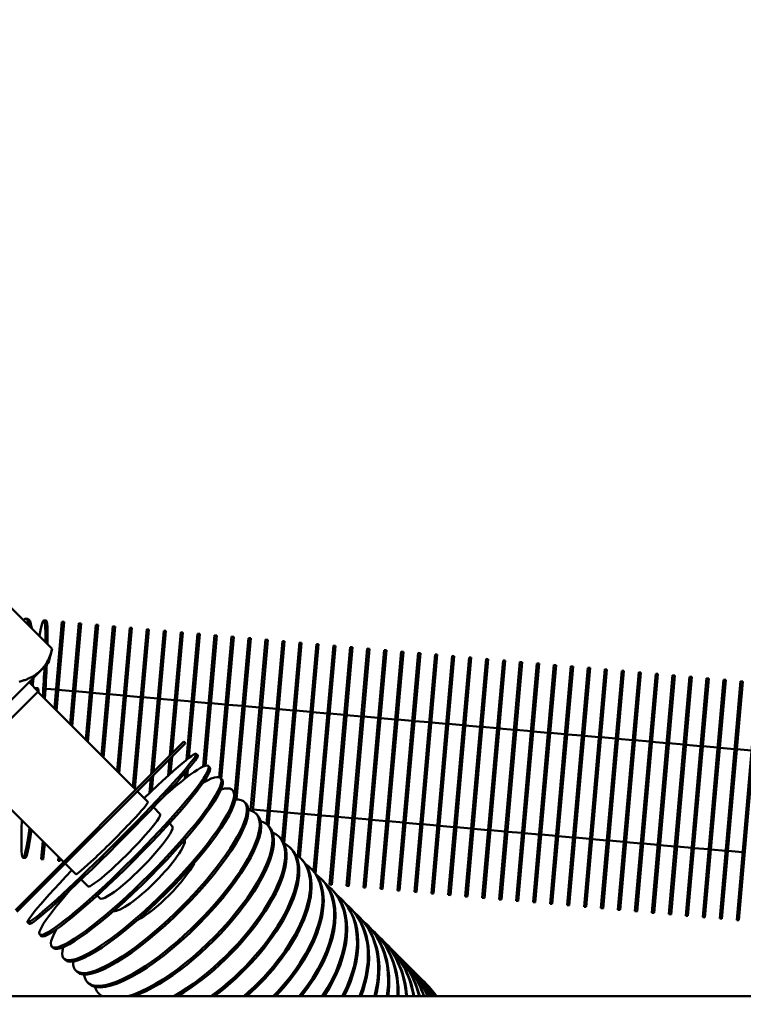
# Model space of a CAD drawing. Header units: inches. Extents: x 1 to 271, y 5 to 171.
# Tile 293 of 334: x 135 to 140, y 145 to 152. Entities that reach past the tile are written whole.
import ezdxf

# ---------------------------------------------------------------- set-up
doc = ezdxf.new("R2010")
doc.units = ezdxf.units.IN
doc.header["$LTSCALE"] = 8
doc.header["$MEASUREMENT"] = 0
doc.layers.add('Dimension (ANSI)', color=7, linetype='Continuous', lineweight=25)
doc.layers.add('Visible (ANSI)', color=7, linetype='Continuous', lineweight=50)
doc.styles.add('Dimension Text', font='tahoma.ttf')
doc.dimstyles.new('Dual Dimension', dxfattribs={"dimscale": 8, "dimtxt": 0.12, "dimasz": 0.098425, "dimexe": 0.125, "dimexo": 0.0625, "dimgap": 0.031496, "dimtad": 0, "dimtih": 1, "dimtoh": 1, "dimrnd": 1e-08, "dimzin": 4, "dimdsep": 46, "dimtxsty": 'Dimension Text', "dimcen": 0.09, "dimdle": 0.393701, "dimclrd": 256, "dimclre": 256, "dimclrt": 256, "dimadec": 0, "dimazin": 1, "dimtfac": 1, "dimtofl": 0, "dimtmove": 0, "dimatfit": 3, "dimfxl": 1, "dimtolj": 1, "dimtzin": 4, "dimlwd": -1, "dimlwe": -1, "dimarcsym": 0})

# ---------------------------------------------------------------- blocks, each defined once
blk = doc.blocks.new('*D10')
at = {"layer": 'Defpoints', "color": 0, "transparency": 16777216}
for p in [(179.2848, 157.7079), (123.1798, 140.6812), (179.2848, 140.6812)]:
    blk.add_point(p, dxfattribs=at)
at = {"layer": 'Dimension (ANSI)', "transparency": 16777216}
for p, q in [((123.1798, 141.1812), (123.1798, 158.7079)), ((179.2848, 141.1812), (179.2848, 158.7079)), ((123.9672, 157.7079), (146.443, 157.7079)), ((178.4974, 157.7079), (156.0215, 157.7079))]:
    blk.add_line(p, q, dxfattribs=at)
for points in [[(123.9672, 157.8392), (123.9672, 157.5767), (123.1798, 157.7079)], [(178.4974, 157.8392), (178.4974, 157.5767), (179.2848, 157.7079)]]:
    blk.add_solid(points, dxfattribs=at)
at = {"layer": 'Dimension (ANSI)', "transparency": 16777216, "insert": (151.2323, 157.7079), "char_height": 0.96, "attachment_point": 5, "style": 'Dimension Text'}
blk.add_mtext('\\A1;{\\H3.0x;(}\\S56.11^ 1425.1 mm;{\\H3.0x;)}', dxfattribs=at)

msp = doc.modelspace()

# ---------------------------------------------------------------- linework, layer by layer
at = {"layer": 'Visible (ANSI)'}
for p, q in [((135.1247, 147.3535), (134.8037, 147.6745)), ((134.9303, 147.5746), (134.9461, 147.5732)), ((135.0631, 147.563), (135.079, 147.5616)), ((135.1963, 147.5513), (135.1408, 146.9161)), ((135.1555, 146.9014), (135.2123, 147.5499)), ((135.1963, 147.5513), (135.2123, 147.5499)), ((135.3209, 147.5404), (135.2561, 146.8008)), ((135.2709, 146.786), (135.3368, 147.539)), ((135.3209, 147.5404), (135.3368, 147.539)), ((135.4454, 147.5295), (135.3715, 146.6854)), ((135.4454, 147.5295), (135.4613, 147.5281)), ((135.3863, 146.6706), (135.4613, 147.5281)), ((135.5699, 147.5186), (135.4869, 146.57)), ((135.5017, 146.5552), (135.5858, 147.5173)), ((135.5699, 147.5186), (135.5858, 147.5173)), ((135.6944, 147.5078), (135.6023, 146.4546)), ((135.6171, 146.4398), (135.7104, 147.5064)), ((135.6944, 147.5078), (135.7104, 147.5064)), ((135.819, 147.4969), (135.7177, 146.3392)), ((135.7324, 146.3245), (135.8349, 147.4955)), ((135.819, 147.4969), (135.8349, 147.4955)), ((135.9435, 147.486), (135.8512, 146.4314)), ((135.8688, 146.449), (135.9594, 147.4846)), ((135.9435, 147.486), (135.9594, 147.4846)), ((136.068, 147.4751), (135.9887, 146.5689)), ((136.0063, 146.5865), (136.0839, 147.4737)), ((136.068, 147.4751), (136.0839, 147.4737)), ((136.1925, 147.4642), (136.1116, 146.5389)), ((136.1288, 146.5524), (136.2085, 147.4628)), ((136.1925, 147.4642), (136.2085, 147.4628)), ((136.3171, 147.4533), (136.2326, 146.4879)), ((136.2492, 146.4943), (136.333, 147.4519)), ((136.3171, 147.4533), (136.333, 147.4519)), ((136.4416, 147.4424), (136.3512, 146.4095)), ((136.3662, 146.3978), (136.4575, 147.441)), ((136.4416, 147.4424), (136.4575, 147.441)), ((136.5661, 147.4315), (136.4666, 146.2938)), ((136.4786, 146.2481), (136.582, 147.4301)), ((136.5661, 147.4315), (136.582, 147.4301)), ((136.6906, 147.4206), (136.5808, 146.1653)), ((136.5964, 146.1598), (136.7066, 147.4192)), ((136.6906, 147.4206), (136.7066, 147.4192)), ((136.8151, 147.4097), (136.6976, 146.0656)), ((136.7124, 146.0516), (136.8311, 147.4083)), ((136.9397, 147.3988), (136.8128, 145.949)), ((136.8151, 147.4097), (136.8311, 147.4083)), ((136.8269, 145.9257), (136.9556, 147.3974)), ((137.0642, 147.3879), (136.9282, 145.833)), ((136.9397, 147.3988), (136.9556, 147.3974)), ((136.9431, 145.8206), (137.0801, 147.3865)), ((137.0642, 147.3879), (137.0801, 147.3865)), ((135.0973, 147.2511), (135.1247, 147.3535)), ((137.1887, 147.377), (137.0437, 145.72)), ((137.0583, 145.7026), (137.2047, 147.3756)), ((137.3132, 147.3661), (137.1607, 145.6228)), ((137.1767, 145.6214), (137.3292, 147.3647)), ((137.1887, 147.377), (137.2047, 147.3756)), ((137.4378, 147.3552), (137.2852, 145.6119)), ((137.3012, 145.6105), (137.4537, 147.3538)), ((137.3132, 147.3661), (137.3292, 147.3647)), ((137.5623, 147.3443), (137.4098, 145.601)), ((137.4257, 145.5996), (137.5782, 147.3429)), ((137.4378, 147.3552), (137.4537, 147.3538)), ((137.6868, 147.3334), (137.5343, 145.5901)), ((137.5502, 145.5887), (137.7028, 147.332)), ((137.5623, 147.3443), (137.5782, 147.3429)), ((137.8113, 147.3225), (137.6588, 145.5792)), ((137.6748, 145.5778), (137.8273, 147.3212)), ((137.6868, 147.3334), (137.7028, 147.332)), ((137.8113, 147.3225), (137.8273, 147.3212)), ((135.041, 147.1949), (135.0973, 147.2511)), ((137.9359, 147.3117), (137.7833, 145.5683)), ((137.7993, 145.5669), (137.9518, 147.3103)), ((138.0604, 147.3008), (137.9079, 145.5574)), ((137.9238, 145.556), (138.0763, 147.2994)), ((137.9359, 147.3117), (137.9518, 147.3103)), ((138.1849, 147.2899), (138.0324, 145.5465)), ((138.0483, 145.5451), (138.2009, 147.2885)), ((138.0604, 147.3008), (138.0763, 147.2994)), ((138.3094, 147.279), (138.1569, 145.5356)), ((138.1729, 145.5342), (138.3254, 147.2776)), ((138.1849, 147.2899), (138.2009, 147.2885)), ((138.434, 147.2681), (138.2814, 145.5247)), ((138.2974, 145.5233), (138.4499, 147.2667)), ((138.3094, 147.279), (138.3254, 147.2776)), ((138.5585, 147.2572), (138.406, 145.5138)), ((138.4219, 145.5124), (138.5744, 147.2558)), ((138.434, 147.2681), (138.4499, 147.2667)), ((138.683, 147.2463), (138.5305, 145.5029)), ((138.5464, 145.5016), (138.699, 147.2449)), ((138.5585, 147.2572), (138.5744, 147.2558)), ((138.683, 147.2463), (138.699, 147.2449)), ((134.6776, 146.8315), (135.041, 147.1949)), ((138.8075, 147.2354), (138.655, 145.4921)), ((138.671, 145.4907), (138.8235, 147.234)), ((138.9321, 147.2245), (138.7795, 145.4812)), ((138.7955, 145.4798), (138.948, 147.2231)), ((138.8075, 147.2354), (138.8235, 147.234)), ((139.0566, 147.2136), (138.9041, 145.4703)), ((138.92, 145.4689), (139.0725, 147.2122)), ((138.9321, 147.2245), (138.948, 147.2231)), ((139.1811, 147.2027), (139.0286, 145.4594)), ((139.0445, 145.458), (139.1971, 147.2013)), ((139.0566, 147.2136), (139.0725, 147.2122)), ((139.3056, 147.1918), (139.1531, 145.4485)), ((139.1691, 145.4471), (139.3216, 147.1904)), ((139.1811, 147.2027), (139.1971, 147.2013)), ((139.4302, 147.1809), (139.2776, 145.4376)), ((139.2936, 145.4362), (139.4461, 147.1795)), ((139.3056, 147.1918), (139.3216, 147.1904)), ((139.5547, 147.17), (139.4022, 145.4267)), ((139.4181, 145.4253), (139.5706, 147.1686)), ((139.4302, 147.1809), (139.4461, 147.1795)), ((139.5547, 147.17), (139.5706, 147.1686)), ((134.9548, 147.1086), (135.0227, 147.0408)), ((139.6792, 147.1591), (139.5267, 145.4158)), ((139.5426, 145.4144), (139.6951, 147.1577)), ((139.8037, 147.1482), (139.6512, 145.4049)), ((139.6672, 145.4035), (139.8197, 147.1468)), ((139.6792, 147.1591), (139.6951, 147.1577)), ((139.9283, 147.1373), (139.7757, 145.394)), ((139.7917, 145.3926), (139.9442, 147.1359)), ((139.8037, 147.1482), (139.8197, 147.1468)), ((140.0528, 147.1264), (139.9003, 145.3831)), ((139.9162, 145.3817), (140.0687, 147.1251)), ((139.9283, 147.1373), (139.9442, 147.1359)), ((140.1773, 147.1156), (140.0248, 145.3722)), ((140.0407, 145.3708), (140.1932, 147.1142)), ((140.0528, 147.1264), (140.0687, 147.1251)), ((140.3018, 147.1047), (140.1493, 145.3613)), ((140.1652, 145.3599), (140.3178, 147.1033)), ((140.1773, 147.1156), (140.1932, 147.1142)), ((135.0227, 147.0408), (134.4683, 146.4864)), ((135.0196, 147.0649), (134.9965, 147.0669)), ((135.7384, 146.3185), (135.0194, 147.0375)), ((135.1528, 147.0532), (135.0754, 147.06)), ((135.2773, 147.0423), (135.1687, 147.0518)), ((135.4018, 147.0314), (135.2932, 147.0409)), ((135.5263, 147.0205), (135.4177, 147.03)), ((135.6509, 147.0097), (135.5423, 147.0192)), ((135.7754, 146.9988), (135.6668, 147.0083)), ((135.8999, 146.9879), (135.7913, 146.9974)), ((136.0244, 146.977), (135.9158, 146.9865)), ((136.1489, 146.9661), (136.0404, 146.9756)), ((136.2735, 146.9552), (136.1649, 146.9647)), ((136.398, 146.9443), (136.2894, 146.9538)), ((136.5225, 146.9334), (136.4139, 146.9429)), ((136.647, 146.9225), (136.5385, 146.932)), ((136.7716, 146.9116), (136.663, 146.9211)), ((136.8961, 146.9007), (136.7875, 146.9102)), ((137.0206, 146.8898), (136.912, 146.8993)), ((137.1451, 146.8789), (137.0366, 146.8884)), ((137.2697, 146.868), (137.1611, 146.8775)), ((137.3942, 146.8571), (137.2856, 146.8666)), ((137.5187, 146.8462), (137.4101, 146.8557)), ((137.6432, 146.8353), (137.5347, 146.8448)), ((137.7678, 146.8244), (137.6592, 146.8339)), ((137.8923, 146.8136), (137.7837, 146.8231)), ((138.0168, 146.8027), (137.9082, 146.8122)), ((138.1413, 146.7918), (138.0328, 146.8013)), ((138.2659, 146.7809), (138.1573, 146.7904)), ((138.3904, 146.77), (138.2818, 146.7795)), ((138.5149, 146.7591), (138.4063, 146.7686)), ((138.6394, 146.7482), (138.5309, 146.7577)), ((138.764, 146.7373), (138.6554, 146.7468)), ((138.8885, 146.7264), (138.7799, 146.7359)), ((136.0919, 146.6721), (134.8545, 145.4346)), ((136.0919, 146.6721), (136.1032, 146.6608)), ((139.013, 146.7155), (138.9044, 146.725)), ((139.1375, 146.7046), (139.0289, 146.7141)), ((139.2621, 146.6937), (139.1535, 146.7032)), ((139.3866, 146.6828), (139.278, 146.6923)), ((139.5111, 146.6719), (139.4025, 146.6814)), ((139.6356, 146.661), (139.527, 146.6705)), ((134.8658, 145.4233), (136.1032, 146.6608)), ((139.7602, 146.6501), (139.6516, 146.6596)), ((139.8847, 146.6392), (139.7761, 146.6487)), ((140.0092, 146.6283), (139.9006, 146.6378)), ((140.1337, 146.6175), (140.0251, 146.627)), ((140.2583, 146.6066), (140.1497, 146.6161)), ((135.9866, 146.5441), (135.9758, 146.4214)), ((135.9933, 146.4371), (136.0042, 146.5617)), ((136.1815, 146.5825), (136.1928, 146.5712)), ((135.208, 145.7882), (134.4891, 146.5072)), ((136.1035, 146.4468), (136.0994, 146.3993)), ((136.1166, 146.4124), (136.1214, 146.4678)), ((136.2708, 146.4932), (136.282, 146.482)), ((135.849, 146.4066), (135.8393, 146.295)), ((135.8568, 146.3114), (135.8666, 146.4242)), ((136.2386, 146.3734), (136.2393, 146.3806)), ((136.3596, 146.4044), (136.3708, 146.3932)), ((135.8279, 146.229), (135.7497, 146.3072)), ((135.9815, 146.3029), (135.9823, 146.3116)), ((136.4478, 146.3162), (136.4589, 146.3051)), ((135.9645, 146.2924), (135.9641, 146.288)), ((136.535, 146.229), (136.546, 146.218)), ((135.9172, 146.1397), (135.8675, 146.1894)), ((136.5817, 146.1754), (136.5642, 146.1769)), ((136.7062, 146.1645), (136.5976, 146.174)), ((136.8307, 146.1536), (136.7221, 146.1631)), ((136.6211, 146.1429), (136.6319, 146.1321)), ((136.9553, 146.1427), (136.8467, 146.1522)), ((137.0798, 146.1318), (136.9712, 146.1413)), ((137.2043, 146.1209), (137.0957, 146.1304)), ((137.3288, 146.11), (137.2202, 146.1195)), ((137.4534, 146.0991), (137.3448, 146.1086)), ((137.5779, 146.0882), (137.4693, 146.0977)), ((137.7024, 146.0773), (137.5938, 146.0868)), ((136.0061, 146.0508), (135.985, 146.0719)), ((136.7059, 146.0581), (136.7165, 146.0475)), ((137.8269, 146.0664), (137.7183, 146.0759)), ((137.9514, 146.0555), (137.8429, 146.065)), ((138.076, 146.0446), (137.9674, 146.0541)), ((138.2005, 146.0337), (138.0919, 146.0432)), ((138.325, 146.0228), (138.2164, 146.0323)), ((138.4495, 146.0119), (138.341, 146.0214)), ((135.0554, 145.9408), (135.0438, 145.808)), ((136.7891, 145.9749), (136.7995, 145.9645)), ((138.5741, 146.001), (138.4655, 146.0105)), ((138.6986, 145.9901), (138.59, 145.9996)), ((138.8231, 145.9793), (138.7145, 145.9888)), ((138.9476, 145.9684), (138.8391, 145.9779)), ((139.0722, 145.9575), (138.9636, 145.967)), ((139.1967, 145.9466), (139.0881, 145.9561)), ((139.3212, 145.9357), (139.2126, 145.9452)), ((135.0597, 145.8066), (135.0702, 145.926)), ((136.8704, 145.8936), (136.8806, 145.8834)), ((139.4457, 145.9248), (139.3372, 145.9343)), ((139.5703, 145.9139), (139.4617, 145.9234)), ((139.6948, 145.903), (139.5862, 145.9125)), ((139.8193, 145.8921), (139.7107, 145.9016)), ((139.9438, 145.8812), (139.8353, 145.8907)), ((140.0684, 145.8703), (139.9598, 145.8798)), ((140.1929, 145.8594), (140.0843, 145.8689)), ((134.9106, 145.8196), (134.9265, 145.8183)), ((135.0438, 145.808), (135.0597, 145.8066)), ((135.1708, 145.8254), (135.1683, 145.7971)), ((135.1683, 145.7971), (135.1843, 145.7957)), ((135.1843, 145.7957), (135.1856, 145.8107)), ((136.9498, 145.8142), (136.9597, 145.8043)), ((135.2194, 145.7769), (135.2976, 145.6987)), ((137.027, 145.737), (137.0366, 145.7274)), ((135.3372, 145.659), (135.3869, 145.6094)), ((137.1018, 145.6622), (137.1111, 145.6529)), ((137.1607, 145.6228), (137.1767, 145.6214)), ((137.174, 145.59), (137.1829, 145.5811)), ((137.2852, 145.6119), (137.3012, 145.6105)), ((137.4098, 145.601), (137.4257, 145.5996)), ((137.5343, 145.5901), (137.5502, 145.5887)), ((137.6588, 145.5792), (137.6748, 145.5778)), ((135.4547, 145.5415), (135.4757, 145.5205)), ((137.2434, 145.5206), (137.252, 145.512)), ((137.7833, 145.5683), (137.7993, 145.5669)), ((137.9079, 145.5574), (137.9238, 145.556)), ((138.0324, 145.5465), (138.0483, 145.5451)), ((138.1569, 145.5356), (138.1729, 145.5342)), ((138.2814, 145.5247), (138.2974, 145.5233)), ((138.406, 145.5138), (138.4219, 145.5124)), ((137.3099, 145.4541), (137.3181, 145.4459)), ((138.5305, 145.5029), (138.5464, 145.5016)), ((138.655, 145.4921), (138.671, 145.4907)), ((138.7795, 145.4812), (138.7955, 145.4798)), ((138.9041, 145.4703), (138.92, 145.4689)), ((139.0286, 145.4594), (139.0445, 145.458)), ((139.1531, 145.4485), (139.1691, 145.4471)), ((139.2776, 145.4376), (139.2936, 145.4362)), ((137.3732, 145.3908), (137.381, 145.383)), ((139.4022, 145.4267), (139.4181, 145.4253)), ((139.5267, 145.4158), (139.5426, 145.4144)), ((139.6512, 145.4049), (139.6672, 145.4035)), ((139.7757, 145.394), (139.7917, 145.3926)), ((139.9003, 145.3831), (139.9162, 145.3817)), ((140.0248, 145.3722), (140.0407, 145.3708)), ((140.1493, 145.3613), (140.1652, 145.3599)), ((134.944, 145.3451), (134.9553, 145.3338)), ((137.4332, 145.3308), (137.4406, 145.3234)), ((135.0333, 145.2558), (135.0446, 145.2445)), ((137.4898, 145.2742), (137.4968, 145.2672)), ((137.5428, 145.2212), (137.5493, 145.2147)), ((135.1222, 145.1669), (135.1334, 145.1558)), ((137.5921, 145.1719), (137.5981, 145.1659)), ((135.2103, 145.0788), (135.2214, 145.0677)), ((137.6376, 145.1264), (137.6431, 145.1209)), ((137.679, 145.085), (137.684, 145.08)), ((137.7164, 145.0476), (137.7209, 145.0431)), ((137.7497, 145.0143), (137.7536, 145.0104)), ((135.2976, 144.9915), (135.3085, 144.9806)), ((137.7786, 144.9854), (137.782, 144.982)), ((137.8033, 144.9607), (137.8061, 144.9579)), ((137.8235, 144.9405), (137.8258, 144.9382)), ((135.3837, 144.9054), (135.3945, 144.8946)), ((137.8393, 144.9247), (137.841, 144.923)), ((137.8506, 144.9134), (137.8518, 144.9122)), ((137.8574, 144.9066), (137.858, 144.906)), ((150.7916, 144.8023), (130.6702, 144.8023)), ((135.4684, 144.8207), (135.4791, 144.8101))]:
    msp.add_line(p, q, dxfattribs=at)
msp.add_arc((137.241, 144.2856), 0.875, 36.19713, 45.07857, dxfattribs=at)
for centre, major_axis, ratio, start_param, end_param in [((134.9869, 146.6913), (0.0763, 0.8717), 0.050649, 5.673174, 6.808248), ((134.854, 146.7029), (0.0763, 0.8717), 0.101168, 5.946451, 6.450545), ((134.8699, 146.7016), (0.0763, 0.8717), 0.101168, 5.891331, 6.283185), ((135.0028, 146.6899), (0.0763, 0.8717), 0.050649, 5.645299, 6.283185), ((134.9869, 146.6913), (0.0763, 0.8717), 0.050649, 5.080515, 5.371895), ((135.0028, 146.6899), (-0.0763, -0.8717), 0.050649, 1.922284, 2.256854), ((134.854, 146.7029), (0.0763, 0.8717), 0.101168, 5.189109, 5.222839), ((134.8699, 146.7016), (-0.0763, -0.8717), 0.101168, 2.029647, 2.104637), ((134.9869, 146.6913), (-0.0763, -0.8717), 0.050649, 4.17346, 4.226295), ((134.9869, 146.6913), (0.0327, 0.3736), 0.050649, 5.868079, 6.283185), ((135.5627, 145.9638), (-0.6187, -0.6187), 0.050649, 5.1553, 10.552663), ((135.574, 145.9525), (0.6187, 0.6187), 0.050649, 3.141593, 6.283185), ((135.6521, 145.8745), (-0.6187, -0.6187), 0.101168, 5.303254, 10.404709), ((135.6633, 145.8633), (0.6187, 0.6187), 0.101168, 3.141593, 6.283185), ((135.7409, 145.7857), (-0.6187, -0.6187), 0.151428, 5.763657, 9.944306), ((135.7521, 145.7745), (0.6187, 0.6187), 0.151428, 3.141593, 6.283185), ((135.8291, 145.6975), (-0.6187, -0.6187), 0.201299, 5.922711, 9.785252), ((135.8401, 145.6864), (0.6187, 0.6187), 0.201299, 3.141593, 6.283185), ((135.9163, 145.6103), (-0.6187, -0.6187), 0.250653, 6.007325, 9.700638), ((135.5627, 145.9638), (-0.2652, -0.2652), 0.050649, 0, 3.141593), ((135.9273, 145.5993), (0.6187, 0.6187), 0.250653, 3.141593, 6.283185), ((136.0024, 145.5242), (-0.6187, -0.6187), 0.299363, 6.060499, 9.647464), ((134.9869, 146.6913), (-0.0763, -0.8717), 0.050649, 5.47192, 7.009502), ((135.6521, 145.8745), (-0.2652, -0.2652), 0.101168, 0, 3.141593), ((136.0132, 145.5134), (0.6187, 0.6187), 0.299363, 3.141593, 6.283185), ((136.0872, 145.4394), (0.6187, 0.6187), 0.347305, 3.710218, 6.469095), ((135.0028, 146.6899), (-0.0763, -0.8717), 0.050649, 0, 0.704038), ((135.7409, 145.7857), (-0.2652, -0.2652), 0.151428, 0, 3.141593), ((136.0978, 145.4288), (0.6187, 0.6187), 0.347305, 3.772018, 6.283185), ((135.8291, 145.6975), (-0.2652, -0.2652), 0.201299, 0.148198, 2.993395), ((136.1703, 145.3562), (0.6187, 0.6187), 0.394356, 4.103859, 6.441987), ((136.1807, 145.3458), (0.6187, 0.6187), 0.394356, 4.131526, 6.283185), ((136.2517, 145.2748), (0.6187, 0.6187), 0.440394, 4.353348, 6.421069), ((136.2619, 145.2647), (0.6187, 0.6187), 0.440394, 4.374146, 6.283185), ((136.3311, 145.1955), (0.6187, 0.6187), 0.485302, 4.555727, 6.404354), ((136.341, 145.1856), (0.6187, 0.6187), 0.485302, 4.573152, 6.283185), ((135.9163, 145.6103), (0.2652, 0.2652), 0.250653, 3.808418, 5.61636), ((136.4083, 145.1183), (0.6187, 0.6187), 0.528964, 4.730634, 6.390623), ((136.4179, 145.1087), (0.6187, 0.6187), 0.528964, 4.745948, 6.283185), ((136.4831, 145.0435), (0.6187, 0.6187), 0.571268, 4.886164, 6.379086), ((136.4924, 145.0342), (0.6187, 0.6187), 0.571268, 4.899979, 6.283185), ((136.5553, 144.9713), (0.6187, 0.6187), 0.612106, 5.02659, 6.369208), ((136.5642, 144.9623), (0.6187, 0.6187), 0.612106, 5.039252, 6.283185), ((136.6247, 144.9019), (0.6187, 0.6187), 0.651372, 5.154501, 6.360613), ((136.6333, 144.8933), (0.6187, 0.6187), 0.651372, 5.166225, 6.283185), ((136.6911, 144.8354), (0.6187, 0.6187), 0.688967, 5.271617, 6.353029), ((136.6993, 144.8272), (0.6187, 0.6187), 0.688967, 5.282539, 6.283185), ((136.7545, 144.7721), (0.6187, 0.6187), 0.724793, 5.379149, 6.346255), ((136.7623, 144.7643), (0.6187, 0.6187), 0.724793, 5.389359, 6.283185), ((136.8145, 144.712), (0.6187, 0.6187), 0.758758, 5.477983, 6.340137), ((136.8219, 144.7047), (0.6187, 0.6187), 0.758758, 5.487542, 6.283185), ((136.8711, 144.6555), (0.6187, 0.6187), 0.790776, 5.568788, 6.334558), ((136.878, 144.6485), (0.6187, 0.6187), 0.790776, 5.577731, 6.283185), ((136.9241, 144.6024), (0.6187, 0.6187), 0.820763, 5.652069, 6.329422), ((136.9306, 144.596), (0.6187, 0.6187), 0.820763, 5.660417, 6.283185), ((136.9734, 144.5532), (0.6187, 0.6187), 0.848644, 5.728207, 6.324657), ((136.9794, 144.5472), (0.6187, 0.6187), 0.848644, 5.735966, 6.283185), ((137.0189, 144.5077), (0.6187, 0.6187), 0.874347, 5.797482, 6.320201), ((137.0243, 144.5022), (0.6187, 0.6187), 0.874347, 5.804648, 6.283185), ((137.0603, 144.4662), (0.6187, 0.6187), 0.897805, 5.860091, 6.316004), ((137.0653, 144.4613), (0.6187, 0.6187), 0.897805, 5.866651, 6.283185), ((137.0977, 144.4289), (0.6187, 0.6187), 0.918958, 5.916157, 6.312024), ((137.1022, 144.4244), (0.6187, 0.6187), 0.918958, 5.922093, 6.283185), ((137.1309, 144.3956), (0.6187, 0.6187), 0.937752, 5.965747, 6.308225), ((137.1349, 144.3917), (0.6187, 0.6187), 0.937752, 5.971034, 6.283185), ((137.1599, 144.3667), (0.6187, 0.6187), 0.954139, 6.008877, 6.304578), ((137.1633, 144.3633), (0.6187, 0.6187), 0.954139, 6.013486, 6.283185), ((137.1845, 144.342), (0.6187, 0.6187), 0.968077, 6.045524, 6.301055), ((137.1874, 144.3392), (0.6187, 0.6187), 0.968077, 6.049426, 6.283185), ((137.2048, 144.3218), (0.6187, 0.6187), 0.97953, 6.07564, 6.297634), ((137.2071, 144.3195), (0.6187, 0.6187), 0.97953, 6.078804, 6.283185), ((137.2206, 144.306), (0.6187, 0.6187), 0.988468, 6.099161, 6.294292), ((136.0872, 145.4394), (-0.6187, -0.6187), 0.347305, 6.097276, 6.383104), ((137.2223, 144.3043), (0.6187, 0.6187), 0.988468, 6.101561, 6.283185), ((137.2319, 144.2947), (0.6187, 0.6187), 0.994869, 6.11602, 6.29101), ((137.2331, 144.2935), (0.6187, 0.6187), 0.994869, 6.117633, 6.283185), ((137.2387, 144.2879), (0.6187, 0.6187), 0.998717, 6.126161, 6.287771), ((137.2393, 144.2873), (0.6187, 0.6187), 0.998717, 6.126972, 6.283185), ((136.0978, 145.4288), (-0.6187, -0.6187), 0.347305, 0, 0.038119)]:
    msp.add_ellipse(centre, major_axis=major_axis, ratio=ratio, start_param=start_param, end_param=end_param, dxfattribs=at)
for points, weights in [([(135.041, 147.1949), (135.0973, 147.2511), (135.1247, 147.3535)], [1, 1.07908713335, 1.08082679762]), ([(134.8824, 147.1112), (134.9848, 147.1387), (135.041, 147.1949)], [1.08082679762, 1.07908713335, 1])]:
    msp.add_rational_spline(points, weights, degree=2, dxfattribs=at)

# ---------------------------------------------------------------- dimensions: what is measured, and where the dimension line sits
at = {"layer": 'Dimension (ANSI)'}
dim = msp.add_linear_dim(base=(179.28481, 157.70793), p1=(123.17977, 140.68124), p2=(179.28481, 140.68124), angle=180, text='{\\H3.0x;(}\\S<>^ 1425.1 mm;{\\H3.0x;)}', dimstyle='Dual Dimension', override={"dimgap": 0.031496, "dimtih": 0, "dimtoh": 0, "dimdec": 2, "dimpost": '\\X', "dimtol": 0, "dimlim": 0, "dimtp": 0, "dimtm": 0, "dimtdec": 2, "dimatfit": 1}, dxfattribs=at)
dim.commit()
dim.dimension.update_dxf_attribs({"geometry": '*D10', "text_midpoint": (151.23229, 157.70793), "dimtype": 160})

doc.saveas('drawing.dxf')
